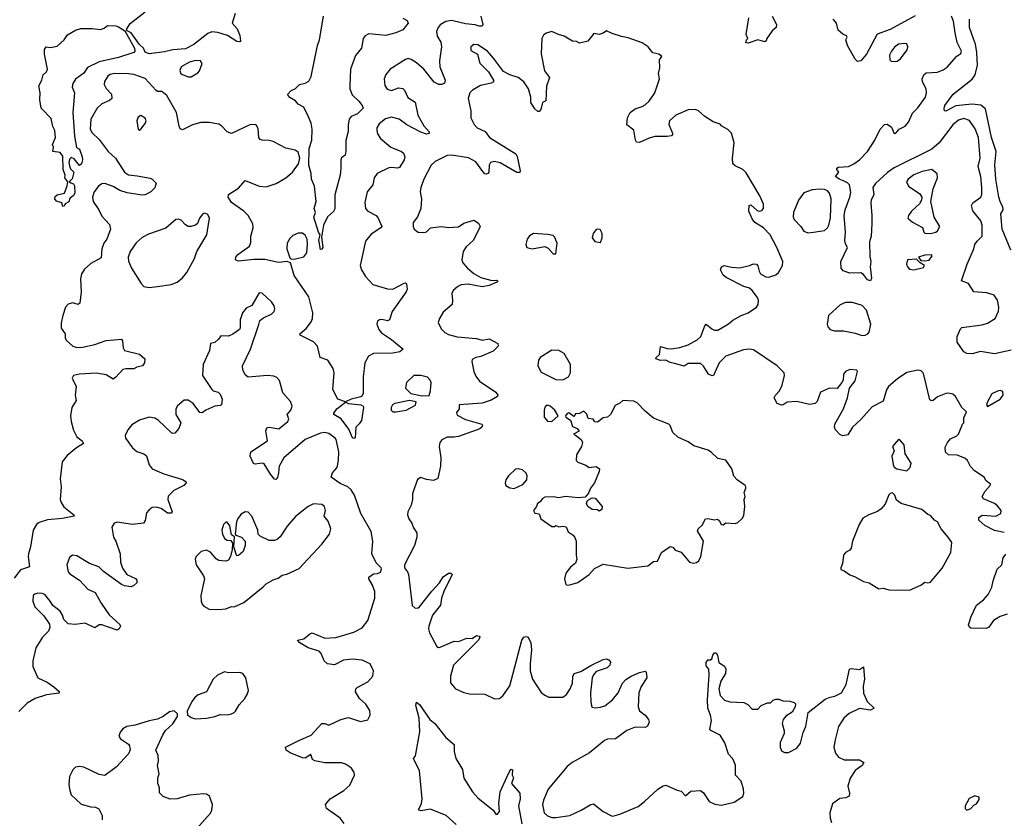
# Model space of a CAD drawing. Extents: x 1603745 to 1745082, y 385868 to 533966.
# Tile 517 of 646: x 1623135 to 1630205, y 480245 to 485980. Entities that reach past the tile are written whole.
import ezdxf

# ---------------------------------------------------------------- set-up
doc = ezdxf.new("R2010")
doc.units = 0

msp = doc.modelspace()

# ---------------------------------------------------------------- linework, layer by layer
at = {"layer": '0CON20XD'}
for points in [[(1624681.2, 486025), (1624661.1, 485955), (1624695.6, 485915), (1624716.3, 485866.3), (1624720.7, 485829.3), (1624715, 485821.2), (1624695, 485823.1), (1624626.7, 485866.7), (1624557.7, 485887.7), (1624515, 485892.1), (1624485, 485882.2), (1624385, 485803.1), (1624325, 485771.1), (1624235.4, 485764.6), (1624175, 485750), (1624065, 485736.2), (1624035, 485746.2), (1624024, 485775), (1623993.6, 485803.6), (1623936.2, 485886.2), (1623902.5, 485902.5), (1623903.8, 485915), (1623927.5, 485952.5), (1624035, 486037.5)], [(1629565, 486008.7), (1629385, 485910.4), (1629292.7, 485877.3), (1629215, 485734), (1629175, 485685.8), (1629150.9, 485680.9), (1629135, 485695.8), (1629079.2, 485795), (1629067.5, 485835), (1629076.7, 485855), (1629072.5, 485865), (1629045, 485876.2), (1629012, 485905), (1629000, 485955), (1628976.7, 485985)], [(1623445, 484640), (1623436.7, 484665), (1623398, 484678), (1623386.9, 484695), (1623390.4, 484709.6), (1623405, 484722.5), (1623457.5, 484735), (1623476.7, 484786.7), (1623480, 484815), (1623460, 484845), (1623461.2, 484865), (1623446.9, 484905), (1623445, 485000), (1623425, 485026.2), (1623373, 485033), (1623377.5, 485065), (1623370, 485085), (1623392.5, 485135), (1623387.5, 485185), (1623373, 485213), (1623361.2, 485271.2), (1623290, 485345), (1623278.8, 485405), (1623281.2, 485455), (1623272.5, 485505), (1623294.2, 485545), (1623302.9, 485585), (1623327.5, 485605), (1623334.4, 485625), (1623312.3, 485732.3), (1623313.8, 485766.2), (1623325, 485786.7), (1623355, 485780), (1623405, 485790.8), (1623453.8, 485835), (1623478.3, 485871.7), (1623534.3, 485905.7), (1623573.7, 485916.3), (1623655, 485918), (1623715, 485910.9), (1623740.2, 485919.8), (1623765, 485938.8), (1623824.2, 485935.8), (1623845, 485929.4), (1623889.3, 485899.3), (1623958.2, 485775), (1623961.1, 485755), (1623953.3, 485745), (1623845, 485709.5), (1623705, 485678.2), (1623621.9, 485638.1), (1623595, 485596.9), (1623536.4, 485553.6), (1623517.4, 485522.6), (1623510.8, 485495), (1623527.5, 485455), (1623517.1, 485315), (1623529.2, 485145), (1623543, 485063), (1623565, 485050), (1623584.3, 484995), (1623585.6, 484975), (1623579.2, 484945), (1623565, 484934), (1623525, 484981.2), (1623505, 484990), (1623495, 484981.2), (1623488.5, 484955), (1623491.3, 484931.3), (1623500.5, 484910.5), (1623523.3, 484885), (1623512.5, 484837.5), (1623490, 484815), (1623501.7, 484808.3), (1623520.7, 484800.7), (1623527.8, 484787.8), (1623529.6, 484735), (1623522.2, 484717.8), (1623494.5, 484695.5), (1623487.1, 484672.9), (1623462.2, 484657.8), (1623455, 484642), (1623445, 484640)], [(1625885, 485992), (1625916.2, 485975), (1625923.8, 485955), (1625885, 485907.5), (1625836.7, 485885), (1625765, 485867.7), (1625641.3, 485878.7), (1625614.4, 485865.6), (1625600.5, 485845), (1625588.5, 485775), (1625545, 485722.5), (1625510, 485625), (1625504.6, 485505), (1625505.4, 485485), (1625521.2, 485441.2), (1625570, 485395), (1625595, 485363.8), (1625600, 485345), (1625561.2, 485305), (1625513.8, 485286.2), (1625500.6, 485265), (1625492.5, 485225), (1625493.4, 485176.6), (1625476.5, 485113.5), (1625477.3, 485037.3), (1625472.3, 485007.7), (1625445, 484987.5), (1625440, 484975), (1625441.9, 484915), (1625435.6, 484865), (1625397.5, 484722.5), (1625398.5, 484621.5), (1625388.2, 484601.8), (1625344.2, 484565), (1625316, 484505), (1625301.2, 484418.8), (1625310.8, 484345), (1625305, 484332), (1625295, 484330.8), (1625283.2, 484396.8), (1625292, 484435), (1625280.4, 484455), (1625247.6, 484562.4), (1625260, 484595), (1625250, 484625), (1625262.9, 484675), (1625250.5, 484785), (1625229.1, 484835), (1625227.3, 484875), (1625211.5, 484935), (1625213.1, 485055), (1625232.2, 485115), (1625234.8, 485194.8), (1625228.2, 485238.2), (1625205, 485288), (1625175, 485353.3), (1625135, 485373.3), (1625115, 485398.8), (1625075, 485420.8), (1625062, 485435), (1625061.2, 485445), (1625081.4, 485468.6), (1625115, 485487.5), (1625145, 485514), (1625185, 485524.3), (1625210.3, 485539.7), (1625228.5, 485571.5), (1625274.3, 485795), (1625288.4, 485835), (1625315.7, 486005)], [(1626446.9, 486006.9), (1626460.8, 485945), (1626455.7, 485934.3), (1626435, 485933.3), (1626405, 485944.5), (1626335, 485951.4), (1626235, 485973.5), (1626195, 485967.3), (1626155, 485944.4), (1626138.5, 485925), (1626128.1, 485895), (1626133.1, 485863.1), (1626157.9, 485817.9), (1626162.5, 485785), (1626148.8, 485685), (1626152, 485642), (1626189.2, 485545), (1626186.2, 485525), (1626166.1, 485513.9), (1626145, 485515.4), (1626111, 485531), (1626036.2, 485625), (1625985, 485670), (1625945, 485695.6), (1625925, 485700.6), (1625905, 485694.3), (1625795.4, 485624.6), (1625763, 485587), (1625752.2, 485555), (1625757.4, 485507.4), (1625772.7, 485482.7), (1625805, 485473.1), (1625855, 485492.1), (1625886.2, 485486.2), (1625898.6, 485475), (1625921.4, 485421.4), (1625975, 485388), (1625992.9, 485295), (1626037.9, 485217.9), (1626074.3, 485175), (1626075.7, 485164.3), (1626055, 485158.5), (1626015, 485171.7), (1625914.9, 485224.9), (1625859.2, 485265), (1625805, 485279.6), (1625762.4, 485267.6), (1625715, 485233.3), (1625699.1, 485205), (1625698.2, 485185), (1625705, 485160), (1625725, 485127.5), (1625799.2, 485065), (1625877.5, 485035), (1625891.1, 485021.1), (1625900, 484995), (1625895.5, 484975), (1625862.1, 484917.9), (1625846.8, 484913.2), (1625805, 484920), (1625785, 484916.9), (1625701.4, 484875), (1625680.6, 484845), (1625671.4, 484795), (1625630, 484745), (1625612.7, 484667.3), (1625616.7, 484625), (1625635, 484604.3), (1625694.4, 484574.4), (1625710, 484555), (1625734.2, 484495), (1625728, 484485), (1625659, 484441), (1625619, 484391), (1625580, 484215), (1625588.6, 484185), (1625617.1, 484135), (1625669.8, 484079.8), (1625776.5, 484046.5)], [(1628537.1, 486005), (1628570, 485945), (1628566, 485925), (1628538.6, 485901.4), (1628500, 485845), (1628495, 485827.5), (1628485, 485821.2), (1628435, 485836), (1628365, 485812), (1628350, 485815), (1628353.3, 485835), (1628362.5, 485845), (1628351.2, 485875), (1628369.4, 485995)], [(1629366.4, 484883.6), (1629278.9, 484805), (1629261.1, 484775), (1629268.1, 484725), (1629247.8, 484685), (1629245.4, 484664.6), (1629254.6, 484575.4), (1629252.8, 484517.2), (1629247.8, 484425), (1629236.2, 484385), (1629240.3, 484280.3), (1629247.5, 484245), (1629242.5, 484205), (1629252.5, 484125), (1629245, 484104.3), (1629222.2, 484112.2), (1629195, 484150), (1629175, 484162.5), (1629095, 484159.2), (1629047.9, 484177.9), (1629033.8, 484195), (1629032, 484245), (1629080, 484345), (1629065, 484370), (1629060, 484395), (1629063.8, 484455), (1629055.9, 484575), (1629062.8, 484615), (1629096.4, 484705), (1629101.9, 484741.9), (1629092.9, 484795), (1629079.5, 484809.5), (1629055, 484820), (1629018, 484835), (1628992.5, 484855), (1629016.7, 484885), (1629002.5, 484905), (1629002.5, 484915), (1629015, 484922.5), (1629085, 484925.7), (1629125, 484944.4), (1629165, 484973.1), (1629222.9, 485035), (1629275.7, 485115), (1629313.3, 485195), (1629345, 485228), (1629365, 485230), (1629395, 485207.5), (1629415, 485162.9), (1629425.8, 485165), (1629448.8, 485195), (1629492.5, 485215), (1629516.9, 485245), (1629545, 485308.8), (1629585, 485348), (1629640, 485425), (1629646.5, 485455), (1629644.5, 485485), (1629618.6, 485535), (1629614.4, 485555), (1629628.1, 485585), (1629645, 485598.9), (1629725, 485604.5), (1629765, 485619.4), (1629795, 485638.9), (1629865, 485717.5), (1629893, 485737), (1629898.6, 485755), (1629867.3, 485817.3), (1629851.8, 485885), (1629840.6, 485970.6), (1629825, 486006)], [(1630252, 484325), (1630188.5, 484475), (1630179.6, 484585), (1630195.8, 484615), (1630195, 484637.5), (1630177.4, 484667.4), (1630166.2, 484705), (1630144, 484834), (1630137.4, 484937.4), (1630146.5, 485035), (1630114, 485135), (1630070.6, 485340.6), (1630036.8, 485366.7), (1629975, 485373.3), (1629857.9, 485362.1), (1629785, 485323.3), (1629776.7, 485326.7), (1629772.3, 485342.3), (1629777.5, 485365), (1629838.6, 485445), (1629975, 485554.4), (1629994.7, 485585), (1630011.6, 485655), (1630008.8, 485745), (1629999.3, 485805), (1629983.5, 485843.5), (1629955.7, 485925), (1629953.9, 485985)], [(1628374.3, 484215.7), (1628405, 484227.5), (1628425, 484223.8), (1628435, 484212.5), (1628443.6, 484173.6), (1628454.5, 484154.5), (1628493.1, 484133.1), (1628515, 484131.1), (1628565, 484149.2), (1628584, 484165), (1628612.5, 484215), (1628615.7, 484245), (1628572.5, 484345), (1628524.3, 484435), (1628475, 484485.7), (1628414.3, 484525), (1628395, 484551.2), (1628370, 484605), (1628372.5, 484645), (1628385, 484650), (1628430.7, 484610.7), (1628445, 484605.7), (1628465, 484609.2), (1628476.9, 484625), (1628476.9, 484655), (1628450, 484715), (1628350.3, 484880.3), (1628326.7, 484905), (1628271.4, 484931.4), (1628256.2, 484945), (1628254, 484985), (1628264, 485095), (1628245.9, 485165.9), (1628220.7, 485190.7), (1628176.7, 485215), (1628165, 485230), (1628115, 485246.7), (1628055.6, 485285.6), (1628008.8, 485325), (1627986.7, 485335), (1627935, 485333.3), (1627846, 485295), (1627800.8, 485255), (1627797, 485227), (1627823.3, 485165), (1627823.3, 485155), (1627815, 485146.7), (1627785, 485140.8), (1627695, 485142), (1627655, 485130.8), (1627585, 485098.8), (1627565, 485100), (1627556.7, 485115), (1627545, 485187.5), (1627493.8, 485225), (1627500, 485275), (1627518.8, 485315), (1627555, 485340), (1627605, 485356.7), (1627625, 485370), (1627654.3, 485395.7), (1627695.8, 485455), (1627728, 485555), (1627721.4, 485595), (1627732, 485635), (1627728.3, 485691.7), (1627746.7, 485715), (1627725, 485733.8), (1627682.1, 485742.1), (1627648, 485785), (1627605.4, 485815.4), (1627505, 485851.1), (1627455, 485860.8), (1627390.3, 485880.3), (1627349.3, 485900.7), (1627325, 485883.3), (1627295, 485873.3), (1627258.3, 485881.7), (1627215, 485826.7), (1627155, 485812.5), (1627134.1, 485824.1), (1627105, 485826), (1627045, 485862.5), (1627003.6, 485873.6), (1626955, 485895.8), (1626915, 485884), (1626895, 485870), (1626883.5, 485845), (1626878.2, 485735), (1626904.3, 485614.3), (1626938.8, 485565), (1626917.8, 485502.2), (1626912.5, 485397.5), (1626890, 485385), (1626876.2, 485335), (1626865, 485320), (1626855, 485320), (1626835, 485340), (1626806, 485385), (1626804, 485425), (1626787.5, 485485), (1626755.4, 485535), (1626715, 485566), (1626653.3, 485583.3), (1626609.4, 485609.4), (1626536.2, 485705), (1626495, 485753.5), (1626425, 485800.8), (1626395, 485802.5), (1626374.2, 485785), (1626375, 485760), (1626423, 485733), (1626437.9, 485667.9), (1626501.4, 485605), (1626537.5, 485545), (1626537.5, 485535), (1626520, 485525), (1626443, 485507), (1626385.7, 485475), (1626366.5, 485455), (1626354.5, 485415), (1626373.6, 485325), (1626374.5, 485274.5), (1626397.9, 485227.9), (1626418.8, 485205), (1626476.4, 485176.4), (1626508.8, 485135), (1626696.4, 485016.4), (1626707, 484997), (1626728.8, 484895), (1626725, 484883.3), (1626705, 484882), (1626585, 484951.8), (1626545, 484962.5), (1626515, 484955.7), (1626505.6, 484935), (1626504.1, 484885.9), (1626497.5, 484875), (1626485, 484870), (1626475, 484872.5), (1626459.8, 484889.8), (1626409.6, 484959.6), (1626358.3, 484988.3), (1626235, 485008), (1626205, 485006.2), (1626118.7, 484961.3), (1626090, 484935), (1626036.5, 484835), (1626015.6, 484775), (1626010.8, 484745), (1626019.2, 484695), (1626014.4, 484625), (1625990.6, 484565), (1625959.6, 484525), (1625959.1, 484495), (1625968.1, 484475), (1625995, 484454.4), (1626037.3, 484452.7), (1626055, 484456.2), (1626085, 484486), (1626163.8, 484496.2), (1626215, 484488.8), (1626285, 484492.5), (1626325, 484520), (1626395, 484540), (1626428.3, 484518.3), (1626442, 484495), (1626393, 484397), (1626341.1, 484348.9), (1626320, 484315), (1626309.2, 484255), (1626317.5, 484235), (1626351.4, 484195), (1626395, 484156.5), (1626445, 484128.9), (1626525, 484107.8), (1626555, 484110), (1626568.8, 484105), (1626560, 484095), (1626505, 484070.5), (1626455, 484060.8), (1626355, 484081.7), (1626305, 484075.8), (1626280.6, 484065), (1626247.8, 484035), (1626238.1, 484015), (1626243, 483963), (1626239.4, 483935), (1626175, 483879.2), (1626150, 483835), (1626140.8, 483805), (1626161.2, 483761.2), (1626187.1, 483735), (1626215, 483718.9), (1626275, 483702.2), (1626415, 483690), (1626455, 483680), (1626505, 483687.5), (1626568, 483655), (1626570, 483635), (1626535, 483599.2), (1626445, 483560.5), (1626410, 483555), (1626385, 483540), (1626381.2, 483525), (1626395.8, 483455), (1626410.3, 483420.3), (1626436.7, 483385), (1626553.8, 483305), (1626568.8, 483285), (1626566, 483275), (1626521.1, 483248.9), (1626455, 483227.5), (1626290, 483215), (1626291.2, 483185), (1626270.7, 483159.3), (1626275, 483140), (1626335, 483108.6), (1626452.5, 483075), (1626457.5, 483065), (1626453.3, 483055), (1626438.8, 483041.2), (1626285, 482987.7), (1626255, 482981.2), (1626205, 482981.9), (1626166.3, 482963.7), (1626151.4, 482945), (1626145.9, 482915.9), (1626157.8, 482835), (1626157.1, 482775), (1626137.5, 482685), (1626105, 482670), (1626055, 482678), (1626015, 482692.5), (1625991.7, 482678.3), (1625970.6, 482619.4), (1625956, 482575), (1625955.8, 482535), (1625946, 482495), (1625922, 482445), (1625918.8, 482425), (1625930, 482395), (1625951.2, 482365), (1625961.7, 482331.7), (1625986.7, 482295), (1625986.7, 482265), (1625970, 482205), (1625897.5, 482065), (1625897.5, 482045), (1625920, 482015), (1625926.2, 481995), (1625953.2, 481773.2), (1625975, 481754.2), (1625995, 481755.7), (1626005, 481762.9), (1626095, 481876.9), (1626149.2, 481935), (1626175, 481980), (1626215, 482006), (1626230, 482005), (1626240, 481995), (1626181.1, 481875), (1626164.4, 481825), (1626156.7, 481775), (1626097.9, 481705), (1626072.7, 481625), (1626070.6, 481605), (1626077.9, 481577.9), (1626129.1, 481479.1), (1626142.5, 481472.5), (1626155, 481474.4), (1626255, 481517.1), (1626285, 481516), (1626345, 481539.4), (1626385, 481536.7), (1626415, 481558.8), (1626435, 481553.3), (1626440, 481545), (1626430, 481525), (1626250, 481345), (1626228.1, 481265), (1626227.3, 481217.3), (1626263.8, 481175), (1626325, 481147.5), (1626365, 481139.2), (1626475, 481136), (1626545, 481103.3), (1626580, 481105), (1626605, 481123.8), (1626654.5, 481195.5), (1626741.4, 481525), (1626755, 481546.7), (1626771.7, 481551.7), (1626786.7, 481545), (1626806.1, 481506.1), (1626810, 481455), (1626801.5, 481355), (1626800, 481305), (1626817.8, 481245), (1626878.8, 481148.8), (1626905, 481128.8), (1626935, 481116), (1627034.1, 481114.1), (1627062, 481135), (1627088.6, 481175), (1627104.2, 481215), (1627107.5, 481262.5), (1627115.9, 481284.1), (1627165, 481298.6), (1627235, 481342.9), (1627325, 481386), (1627345, 481390), (1627365, 481382.5), (1627376.4, 481366.4), (1627372.5, 481345), (1627353.6, 481326.4), (1627275, 481298.6), (1627254, 481276), (1627245, 481253.3), (1627233.2, 481145), (1627235, 481080), (1627243.9, 481043.9), (1627268.3, 481038.3), (1627305, 481042.5), (1627336.3, 481053.7), (1627392, 481095), (1627431.2, 481145), (1627464.3, 481215.7), (1627487.7, 481242.3), (1627525, 481266.2), (1627585, 481291.2), (1627625, 481302.5), (1627632.5, 481295), (1627638.8, 481255), (1627598, 481192), (1627580, 481145), (1627576, 481045), (1627586.1, 481016.1), (1627626.7, 480985), (1627651.2, 480955), (1627653.8, 480935), (1627643.9, 480906.1), (1627625, 480896.2), (1627555, 480899.4), (1627493.8, 480876.2), (1627413.3, 480815), (1627355, 480813.1), (1627334, 480805), (1627225.3, 480714.7), (1627101.9, 480645), (1627065, 480617.8), (1626928.9, 480455), (1626895.5, 480375), (1626890, 480345), (1626901.9, 480285), (1626925, 480262.5), (1626955, 480251.4), (1626985, 480251.4), (1627085, 480264.4), (1627167.2, 480302.8), (1627235, 480344.3), (1627255, 480349.4), (1627323.8, 480295), (1627385, 480263.8), (1627395, 480261.2), (1627445, 480274), (1627575, 480330), (1627621.2, 480365), (1627716.7, 480455), (1627755, 480478.8), (1627775, 480483.3), (1627855, 480446), (1627885, 480440.8), (1627915, 480407.5), (1627955, 480440.8), (1628023.9, 480443.9), (1628045, 480427.5), (1628086.7, 480365), (1628125.8, 480345.8), (1628175, 480339.2), (1628265, 480361.8), (1628327.2, 480402.8), (1628333.6, 480425), (1628332.7, 480455), (1628315, 480512.9), (1628275.6, 480555), (1628275, 480626), (1628255, 480671.4), (1628223.3, 480705), (1628197.3, 480787.3), (1628165, 480842.2), (1628097.5, 480875), (1628091.2, 480885), (1628103.2, 480946.8), (1628096, 480986), (1628077.1, 481035), (1628073.8, 481095), (1628085.8, 481275), (1628082.5, 481315), (1628065, 481340), (1628064.1, 481364.1), (1628075, 481382.5), (1628095, 481382.5), (1628105, 481390), (1628113, 481417), (1628125, 481432.5), (1628135, 481432.5), (1628145.9, 481415.9), (1628153.9, 481363.9), (1628195, 481337.5), (1628206.4, 481316.4), (1628203.3, 481285), (1628169.8, 481230.2), (1628156.2, 481175), (1628165, 481126), (1628195, 481092.5), (1628235, 481081.9), (1628335, 481076.7), (1628363, 481063), (1628395, 481030), (1628435, 481030), (1628460, 481055), (1628505, 481073.3), (1628525, 481073.8), (1628545, 481093.3), (1628565, 481100), (1628585, 481100), (1628615, 481087.5), (1628665, 481086.7), (1628696.2, 481076.2), (1628706.2, 481066.2), (1628703.3, 481045), (1628681.7, 481008.3), (1628635, 480979.2), (1628617.5, 480955), (1628610.8, 480925), (1628623.9, 480873.9), (1628624, 480855), (1628595, 480790), (1628595.7, 480755), (1628605, 480730), (1628627.7, 480717.7), (1628655, 480717.5), (1628715, 480748), (1628740.6, 480785), (1628759.7, 480860.3), (1628778.6, 480905), (1628797.5, 481005), (1628918.8, 481101.2), (1628955, 481116), (1628988.8, 481121.2), (1629035, 481146), (1629070.6, 481205), (1629093.6, 481316.4), (1629105, 481320), (1629165, 481313.3), (1629195, 481332.5), (1629202, 481245), (1629190.8, 481195), (1629194.4, 481144.4), (1629220.8, 481085), (1629270, 481035), (1629245, 481021.2), (1629165, 481034.2), (1629091.2, 480998.8), (1629051.8, 480965), (1629013.3, 480905), (1628991.5, 480808.5)], [(1629395, 485680.6), (1629435, 485681.9), (1629460.2, 485699.8), (1629507.5, 485765), (1629512.5, 485785), (1629505, 485806.2), (1629485, 485810.6), (1629445, 485805.4), (1629416.1, 485783.9), (1629394.5, 485755), (1629380.9, 485725), (1629382.4, 485692.4), (1629395, 485680.6)], [(1624345, 485570), (1624365, 485571.2), (1624415, 485600), (1624426.6, 485613.4), (1624444, 485665), (1624433.3, 485685), (1624396.8, 485686.8), (1624355, 485674.4), (1624295, 485642.5), (1624284.4, 485615), (1624292.4, 485592.4), (1624345, 485570)], [(1625776.5, 484046.5), (1625815, 484045.6), (1625895, 484088), (1625905, 484090), (1625913.3, 484083.3), (1625916, 484045), (1625910, 484025), (1625809.5, 483885), (1625791.2, 483825), (1625775, 483817.5), (1625735, 483828.1), (1625717.5, 483825), (1625704, 483815), (1625699.2, 483795), (1625714.4, 483755), (1625732.1, 483732.1), (1625805, 483684.2), (1625887.5, 483615), (1625863.9, 483596.1), (1625815, 483584.5), (1625675, 483582.5), (1625639.2, 483565), (1625612.7, 483515), (1625600.4, 483415), (1625600, 483295), (1625595, 483278.8), (1625585, 483271.5), (1625514.1, 483254.1), (1625474.3, 483235.7), (1625418.6, 483255), (1625384.2, 483325), (1625393.5, 483443.5), (1625385, 483475.7), (1625346.9, 483535), (1625291.2, 483555), (1625273.3, 483635), (1625245, 483666), (1625148.8, 483715), (1625146.7, 483725), (1625195, 483764), (1625228.3, 483811.7), (1625237.5, 483835), (1625240.8, 483875), (1625210.2, 483990.2), (1625104.5, 484144.5), (1625080, 484235), (1625055, 484243.3), (1624993.9, 484236.1), (1624895, 484258.5), (1624815, 484257.8), (1624706, 484246), (1624683.8, 484255), (1624686.2, 484275), (1624702, 484295), (1624785, 484354), (1624795, 484380), (1624795.6, 484425), (1624810.5, 484485), (1624809.5, 484515), (1624774.5, 484575), (1624745, 484606.5), (1624655, 484667.5), (1624632.7, 484705), (1624635, 484726.2), (1624705, 484770), (1624755, 484826.2), (1624854.3, 484784.3), (1624905, 484780.6), (1624976.7, 484805), (1625045.5, 484844.5), (1625094.2, 484885), (1625136.2, 484945), (1625147.1, 484985), (1625135, 485028), (1625113.4, 485043.4), (1625045, 485058.5), (1624955, 485105.4), (1624925, 485112.9), (1624875, 485114.4), (1624860.9, 485120.9), (1624851.4, 485135), (1624847.1, 485197.1), (1624835, 485222.5), (1624825, 485228.8), (1624787.5, 485225), (1624655, 485162), (1624625, 485176.2), (1624585, 485217.5), (1624565, 485230), (1624495, 485242.5), (1624435, 485241.2), (1624375, 485226.2), (1624328.3, 485201.7), (1624305, 485188.8), (1624287.7, 485197.7), (1624279.2, 485215), (1624260.6, 485315), (1624190.8, 485435), (1624155, 485465.5), (1624125, 485465.7), (1624115, 485472.2), (1624035, 485558.2), (1623955, 485587.1), (1623915, 485591.8), (1623816.1, 485593.9), (1623783.5, 485586.5), (1623767.1, 485575), (1623743.9, 485536.1), (1623742.2, 485515), (1623755, 485485.8), (1623794.3, 485445), (1623795.6, 485415), (1623780.6, 485399.4), (1623724.7, 485375.3), (1623690.5, 485345), (1623646, 485265), (1623640.3, 485195), (1623655, 485168.9), (1623705, 485119.2), (1623770, 485035), (1623823.1, 484985), (1623886.9, 484885), (1623916.7, 484866.7), (1623978.8, 484858.8), (1624071.7, 484841.7), (1624085.8, 484835.8), (1624115.9, 484805.9), (1624105.9, 484774.1), (1624075.6, 484744.4), (1624035, 484722.5), (1624015, 484720), (1623906.7, 484736.7), (1623854.6, 484754.6), (1623805, 484783.5), (1623745, 484803.3), (1623725, 484800.6), (1623700.8, 484785), (1623669.4, 484745), (1623656.9, 484705), (1623662.5, 484675), (1623704, 484615), (1623725, 484570), (1623779.7, 484509.7), (1623786, 484475), (1623760, 484405), (1623740, 484375), (1623724.3, 484335.7), (1623718.7, 484271.3), (1623645, 484229.2), (1623601.2, 484188.8), (1623578.6, 484155), (1623571.3, 484118.7), (1623575.4, 484025.4), (1623566.2, 483943.8), (1623555, 483934.4), (1623515, 483946.2), (1623482.3, 483937.7), (1623463.2, 483915), (1623445.4, 483855), (1623432.4, 483802.4), (1623432.1, 483765), (1623460.8, 483725), (1623461.5, 483695), (1623468.3, 483678.3), (1623516.4, 483636.4), (1623545, 483626.8), (1623585, 483628.4), (1623673.4, 483646.6), (1623755, 483675.6), (1623865, 483686.2), (1623874.1, 483674.1), (1623878.1, 483625), (1623888, 483605), (1623995, 483579.2), (1624033.8, 483545), (1624031.2, 483515), (1624017.5, 483495), (1623975.9, 483484.1), (1623955, 483472), (1623896, 483474), (1623875, 483468), (1623825, 483412.5), (1623805, 483398.8), (1623755, 483430), (1623685, 483442.9), (1623564.1, 483435.9), (1623520, 483425), (1623512.5, 483405), (1623540, 483345), (1623534.2, 483285), (1623540.8, 483245), (1623510, 483195), (1623500, 483135), (1623504.2, 483095), (1623521.7, 483031.7), (1623546.2, 482985), (1623583.8, 482955), (1623593, 482937), (1623543.6, 482906.4), (1623475, 482850), (1623440, 482805), (1623426.1, 482683.9), (1623432, 482625), (1623425.8, 482535), (1623432, 482512), (1623452.1, 482482.1), (1623522.5, 482425), (1623526.7, 482415), (1623442.4, 482397.6), (1623335, 482389.2), (1623275, 482369.6), (1623255, 482355.5), (1623232.2, 482315), (1623213.3, 482195), (1623196.9, 482145), (1623194.5, 482124.5), (1623205, 482050), (1623139.7, 482030.3), (1623095, 481968.8)], [(1623995, 485187.5), (1624005, 485193.3), (1624035, 485233.8), (1624042, 485255), (1624035, 485273.3), (1624005, 485293.3), (1623985, 485280), (1623975.8, 485255), (1623985, 485192.5), (1623995, 485187.5)], [(1630255, 483607.8), (1630135, 483581.4), (1630035, 483597.5), (1629975, 483581.2), (1629935, 483582.9), (1629915.5, 483595.5), (1629867.5, 483665), (1629866, 483705), (1629889.3, 483760.7), (1629899.3, 483770.7), (1630045, 483788), (1630085, 483802), (1630138.8, 483835), (1630163.4, 483886.6), (1630165.5, 483915), (1630156.4, 483965), (1630131.1, 484001.1), (1630078.9, 484018.9), (1629985, 484026.4), (1629946.8, 484085), (1629898.1, 484105), (1629937.8, 484225), (1629987.1, 484335), (1629994.5, 484365.5), (1630009.8, 484390.2), (1630045.6, 484425), (1630046.5, 484505), (1630037.1, 484535), (1629977.9, 484607.9), (1629968.5, 484645), (1629979.2, 484665), (1630035.6, 484705), (1630042.7, 484725), (1630044.7, 484775), (1630035.3, 484855), (1630017.1, 484925), (1630031.8, 484985), (1630019.7, 485135), (1629995, 485195.7), (1629955, 485256.9), (1629915, 485270.4), (1629875, 485260), (1629834.7, 485225), (1629737.5, 485095), (1629685, 485051.1), (1629413.6, 484916.4), (1629366.4, 484883.6)], [(1629675, 484444.5), (1629713.3, 484455), (1629726.2, 484465), (1629742.5, 484495), (1629701.2, 484561.2), (1629676.2, 484675), (1629694, 484765), (1629725.8, 484845.8), (1629722.3, 484872.3), (1629684.2, 484904.2), (1629615, 484889.4), (1629555, 484865.6), (1629514, 484835), (1629503.8, 484815), (1629516.7, 484785), (1629598.8, 484728.8), (1629613.3, 484705), (1629610, 484685), (1629595, 484657.5), (1629538.8, 484605), (1629517.5, 484575), (1629512.5, 484555), (1629545, 484526.7), (1629618, 484488), (1629626.2, 484455), (1629635, 484446.2), (1629675, 484444.5)], [(1628795, 484450), (1628835, 484454), (1628915, 484467.5), (1628934.2, 484485), (1628944.5, 484505.5), (1628956.9, 484556.9), (1628962.2, 484695), (1628948.9, 484735), (1628935, 484751.1), (1628915, 484760.9), (1628885, 484764.5), (1628825, 484758.2), (1628765, 484736.9), (1628727.8, 484685), (1628690.9, 484595), (1628688.1, 484565), (1628695.6, 484545), (1628744.3, 484495), (1628765, 484462.5), (1628795, 484450)], [(1624065, 484056.9), (1624125, 484064.4), (1624221.7, 484078.3), (1624265, 484095.8), (1624303.6, 484126.4), (1624334.6, 484165.4), (1624389.1, 484265), (1624406.5, 484315), (1624479.4, 484435), (1624498.1, 484555), (1624485, 484582.5), (1624465, 484590), (1624450, 484585), (1624425, 484556), (1624412.4, 484517.6), (1624396.7, 484505), (1624365, 484494.4), (1624345, 484495.6), (1624326.3, 484506.3), (1624295, 484540.6), (1624275, 484546.9), (1624255, 484544.4), (1624185, 484483.3), (1624059.1, 484440.9), (1624013.8, 484416.2), (1623971.7, 484378.3), (1623927.3, 484315), (1623914.7, 484275), (1623916, 484246), (1623936.9, 484195), (1624006.2, 484085), (1624026.7, 484065), (1624065, 484056.9)], [(1627305, 484380), (1627316.4, 484413.6), (1627317.5, 484445), (1627303, 484473), (1627285, 484476.7), (1627275, 484472.5), (1627253.3, 484445), (1627246.7, 484415), (1627265, 484387.5), (1627305, 484380)], [(1625085, 484260), (1625115, 484263.8), (1625175, 484277.5), (1625195.6, 484305), (1625201.5, 484365), (1625198, 484405), (1625185, 484431.9), (1625165, 484446.4), (1625135, 484446.2), (1625095, 484430.5), (1625075, 484410), (1625055.6, 484375), (1625052.5, 484335), (1625075, 484270), (1625085, 484260)], [(1626985, 484300), (1626993.3, 484375), (1626975, 484420), (1626965, 484430), (1626925, 484438.8), (1626825, 484444.2), (1626795, 484428), (1626778, 484405), (1626768.8, 484365), (1626777.5, 484345), (1626814.2, 484334.2), (1626905, 484351.2), (1626929.5, 484339.5), (1626965, 484300), (1626985, 484300)], [(1629555, 484183.8), (1629625, 484201.2), (1629632.5, 484215), (1629600, 484235), (1629575, 484260), (1629510, 484255), (1629502.5, 484225), (1629510, 484205), (1629525, 484190), (1629555, 484183.8)], [(1629635, 484247.5), (1629665, 484253.3), (1629687.5, 484285), (1629681.7, 484291.7), (1629635, 484290), (1629590, 484275), (1629605, 484250), (1629635, 484247.5)], [(1630205, 482297.1), (1630135, 482312.9), (1630065, 482348.9), (1630022, 482385), (1630022, 482405), (1630045, 482422), (1630145, 482416), (1630180, 482435), (1630181.4, 482455), (1630155, 482488.8), (1630135, 482506.2), (1630055, 482540), (1630046, 482555), (1630066.4, 482593.6), (1630104.2, 482635), (1630105.5, 482645.5), (1630075, 482668.8), (1630060, 482695), (1629990.3, 482740.3), (1629961.5, 482771.5), (1629939.5, 482815), (1629921.9, 482831.9), (1629865.8, 482854.2), (1629805, 482856), (1629782.9, 482875), (1629780.3, 482909.7), (1629797.5, 482945), (1629819.7, 482970.3), (1629865, 482990.8), (1629875.8, 483005), (1629904, 483075), (1629913.9, 483086.1), (1629915, 483120), (1629932.5, 483165), (1629900, 483195), (1629853.8, 483275), (1629835, 483292), (1629805, 483299.2), (1629785.9, 483295.9), (1629725, 483271.9), (1629695, 483246), (1629685, 483243.8), (1629671.3, 483251.3), (1629629.7, 483419.7), (1629621.2, 483445), (1629607.9, 483457.9), (1629585, 483464.2), (1629505, 483445.7), (1629438.6, 483401.4), (1629374.2, 483345), (1629358.9, 483321.1), (1629335, 483242), (1629255, 483199.2), (1629175, 483108.1), (1629115, 483054.2), (1629080.8, 482999.2), (1629045, 482992), (1629025, 483002), (1628992.9, 483035), (1628985.5, 483055), (1628988.5, 483075), (1629050.5, 483185), (1629080, 483265), (1629092.5, 483335), (1629135, 483386.7), (1629151.2, 483455), (1629145, 483463.3), (1629095, 483467.5), (1629065, 483453.3), (1629051.2, 483435), (1629048.3, 483391.7), (1629037.5, 483375), (1629005, 483332.5), (1628950, 483335), (1628884.3, 483305.7), (1628861.7, 483238.3), (1628845.9, 483224.1), (1628805, 483218), (1628715, 483239.4), (1628645, 483232.9), (1628616.7, 483213.3), (1628605, 483211.9), (1628574.5, 483225), (1628553.3, 483265), (1628562.5, 483285), (1628590, 483315), (1628610.6, 483355), (1628627.5, 483425), (1628623.8, 483445), (1628574.3, 483494.3), (1628405, 483609.1), (1628375, 483613.6), (1628331.8, 483608.3), (1628206.4, 483563.6), (1628157.1, 483515), (1628115.6, 483424.4), (1628107.7, 483422.3), (1628081.2, 483435), (1628045, 483493.3), (1628022.3, 483512.3), (1627935, 483511.2), (1627905, 483493.3), (1627837.9, 483512.1), (1627805, 483518.1), (1627775, 483536), (1627735, 483532.9), (1627703.3, 483545), (1627706.2, 483555), (1627728, 483575), (1627735, 483633.3), (1627785, 483618.1), (1627815, 483616.5), (1627875, 483625.5), (1627935.2, 483644.8), (1627999.5, 483680.5), (1628025, 483704.2), (1628055, 483782.5), (1628065, 483793.3), (1628105, 483760), (1628125, 483751.1), (1628148.8, 483751.2), (1628225, 483796.7), (1628255, 483821.9), (1628315, 483855.7), (1628365, 483875.6), (1628425, 483915.8), (1628437.5, 483935), (1628440.9, 483965), (1628433.5, 483985), (1628394.6, 484035), (1628375, 484051.2), (1628334, 484064), (1628207.9, 484127.9), (1628187.1, 484145), (1628166.7, 484185), (1628173.3, 484205), (1628193.9, 484216.1), (1628245, 484202.9), (1628305, 484199.2), (1628374.3, 484215.7)], [(1625363.3, 480385), (1625462.5, 480445), (1625505, 480482.5), (1625538.8, 480555), (1625536.2, 480575), (1625517.5, 480605), (1625475, 480633.1), (1625445, 480643.3), (1625325, 480644.4), (1625255, 480657.5), (1625238.2, 480668.2), (1625225, 480702.5), (1625185, 480676.9), (1625165, 480679.4), (1625077.5, 480715), (1625048, 480735), (1625043.8, 480755), (1625140, 480805), (1625228, 480842), (1625305, 480926.2), (1625325, 480926.2), (1625355, 480914.3), (1625440, 480955), (1625495, 480968), (1625581.2, 480941.2), (1625635, 480951.2), (1625652.5, 480985), (1625649.1, 481019.1), (1625620, 481065), (1625574.3, 481105), (1625546.2, 481153.8), (1625548.8, 481175), (1625558.8, 481185), (1625635.4, 481224.6), (1625670.8, 481265), (1625674.2, 481305), (1625650.8, 481355), (1625595, 481381.3), (1625525, 481387.5), (1625459.3, 481380.7), (1625395, 481347.1), (1625345.5, 481355.5), (1625320.6, 481375), (1625299, 481429), (1625285.3, 481445.3), (1625205, 481470.4), (1625146.2, 481505), (1625130, 481525), (1625175, 481533.8), (1625215, 481568), (1625235, 481576.2), (1625325, 481538.1), (1625405, 481543.1), (1625535, 481581.4), (1625595, 481614), (1625635.7, 481665), (1625685.7, 481825), (1625684.4, 481875), (1625669.2, 481919.2), (1625642, 481965), (1625642, 481978), (1625675, 482000), (1625705, 482003.3), (1625725, 482012.5), (1625732.5, 482035), (1625730, 482045), (1625695, 482080), (1625663.9, 482143.9), (1625670, 482235), (1625659.2, 482305), (1625585, 482433.3), (1625538.1, 482565), (1625514.3, 482605), (1625490.8, 482625), (1625435, 482649.2), (1625372.5, 482695), (1625380, 482725), (1625413.5, 482765), (1625424.6, 482815.4), (1625426.4, 482876.4), (1625406.2, 482965), (1625398.9, 482975), (1625355, 483008.6), (1625325, 483015.4), (1625295, 483010.8), (1625185, 482966.1), (1625031.1, 482835), (1624997.5, 482775), (1624992.7, 482727.3), (1624985, 482692.5), (1624975, 482677.5), (1624965, 482680), (1624935, 482716), (1624890.8, 482790.8), (1624875.8, 482795.8), (1624825, 482788.8), (1624812.5, 482792.5), (1624788.8, 482845), (1624795, 482876.7), (1624914.3, 482955), (1624903.2, 483026.8), (1624910, 483050), (1624925, 483054.2), (1624995, 483041.9), (1625059.4, 483095), (1625067.8, 483115), (1625056.2, 483145), (1625080.8, 483175), (1625091.4, 483205), (1625079.1, 483239.1), (1625025, 483301.2), (1624999.5, 483389.5), (1624980.7, 483410.7), (1624960, 483420), (1624915, 483425.6), (1624775, 483414.2), (1624755, 483428.8), (1624737.1, 483465), (1624734.4, 483495), (1624793.1, 483615), (1624850.8, 483790.8), (1624858.8, 483821.2), (1624885, 483840), (1624945, 483868), (1624962, 483885), (1624968, 483905), (1624962.9, 483925), (1624942.9, 483955), (1624875, 484016.2), (1624855, 484020), (1624801.1, 483928.9), (1624762.1, 483907.9), (1624735.8, 483874.2), (1624717.1, 483825), (1624718.8, 483765), (1624713.3, 483755), (1624665, 483721.2), (1624635, 483708.8), (1624579.3, 483710.7), (1624563.3, 483685), (1624535, 483662), (1624504.4, 483655.6), (1624498.5, 483605), (1624451.9, 483505), (1624447.5, 483425), (1624515, 483323.8), (1624525, 483314.2), (1624560, 483305), (1624575, 483291.2), (1624589.1, 483255), (1624583.3, 483215), (1624575, 483208.8), (1624535, 483204.2), (1624471.2, 483175), (1624445, 483156), (1624429.2, 483159.2), (1624381.4, 483225), (1624345, 483248.6), (1624315, 483248.8), (1624267, 483207), (1624256.7, 483185), (1624255.6, 483145), (1624292, 483085), (1624278, 483045), (1624248.3, 483011.7), (1624235, 483008.8), (1624225, 483013.8), (1624129.2, 483105), (1624105, 483118.5), (1624065.5, 483125.5), (1623995, 483104.3), (1623939.4, 483070.6), (1623912.2, 483035), (1623892.2, 482995), (1623895.6, 482975.6), (1623944.6, 482904.6), (1623975, 482879.4), (1624025, 482862.5), (1624045, 482848.8), (1624065, 482782.5), (1624085, 482754), (1624169.5, 482719.5), (1624305, 482679.2), (1624326.7, 482665), (1624330, 482655), (1624313.3, 482635), (1624240.9, 482599.1), (1624200.9, 482559.1), (1624198.9, 482535), (1624230, 482445), (1624223.6, 482436.4), (1624195, 482437.5), (1624149.5, 482469.5), (1624115, 482480.5), (1624085, 482477.5), (1624061.7, 482458.3), (1624045, 482440), (1624036.8, 482383.2), (1624024.3, 482365.7), (1623944.2, 482354.2), (1623835, 482370.8), (1623814, 482365), (1623795.8, 482335), (1623808, 482265), (1623825.5, 482235.5), (1623855.5, 482145), (1623859.2, 482085), (1623872.4, 482042.4), (1623904.2, 481995), (1623967, 481967), (1623976.7, 481955), (1623976.7, 481935), (1623955, 481916.2), (1623935, 481908), (1623887.5, 481915), (1623865, 481924.4), (1623736.9, 482016.9), (1623702.1, 482052.1), (1623635, 482074), (1623545, 482129.2), (1623514.2, 482135.8), (1623491.7, 482118.3), (1623474.3, 482065), (1623483.8, 482015), (1623495, 482001.2), (1623564.2, 481954.2), (1623625, 481890), (1623676.7, 481866.7), (1623718.8, 481791.2), (1623776.6, 481706.6), (1623855, 481637.5), (1623857.5, 481625), (1623850, 481605), (1623835, 481596), (1623725, 481635.5), (1623705, 481634.3), (1623675, 481612), (1623605, 481646), (1623534.1, 481635.9), (1623482.1, 481642.1), (1623451.7, 481671.7), (1623442.5, 481705), (1623425, 481732), (1623372.2, 481772.2), (1623354.3, 481805), (1623315, 481852.9), (1623295, 481860.5), (1623265, 481861.4), (1623242.5, 481855), (1623231.2, 481845), (1623228.8, 481805), (1623244.3, 481764.3), (1623308.8, 481698.8), (1623348.3, 481638.3), (1623352, 481615), (1623340.9, 481589.1), (1623299.2, 481545), (1623250.6, 481469.4), (1623228.9, 481375), (1623229.4, 481335), (1623266, 481255), (1623332.4, 481222.4), (1623380.3, 481190.3), (1623418.8, 481155), (1623417.1, 481142.9), (1623328.3, 481131.7), (1623245, 481105.5), (1623188.8, 481071.2), (1623128.1, 481011.9)], [(1629185, 483713.3), (1629205, 483713.8), (1629225, 483723.3), (1629234.2, 483735.8), (1629247.1, 483795), (1629215, 483894.3), (1629185, 483926.8), (1629115, 483948.9), (1629065, 483950.4), (1629027.2, 483932.8), (1628943.5, 483855), (1628932.2, 483795), (1628938.1, 483775), (1628955, 483754.4), (1628985, 483746.9), (1629050, 483745), (1629135, 483730), (1629185, 483713.3)], [(1627035, 483394.2), (1627076.7, 483415), (1627090, 483445), (1627088.8, 483505), (1627043.6, 483583.6), (1627005, 483603.5), (1626955, 483606.4), (1626872, 483555), (1626859.4, 483535), (1626855.6, 483495), (1626878.2, 483448.2), (1626985, 483395.8), (1627035, 483394.2)], [(1626025, 483278.6), (1626075, 483282.5), (1626085.8, 483314.2), (1626088.6, 483375), (1626082.1, 483392.1), (1626062.7, 483412.7), (1626015, 483424.2), (1625965, 483424), (1625911.2, 483375), (1625904, 483335), (1625943.8, 483295), (1626025, 483278.6)], [(1630085, 483202.5), (1630175, 483256.2), (1630196.7, 483285), (1630195, 483310), (1630175, 483316.7), (1630155, 483313.3), (1630115, 483292.5), (1630083.3, 483235), (1630077.5, 483215), (1630085, 483202.5)], [(1625535, 482972.5), (1625525, 482977.5), (1625498.6, 483038.6), (1625444.2, 483114.2), (1625390, 483145), (1625390, 483155), (1625412, 483185), (1625475, 483233.3), (1625495, 483223.5), (1625585, 483214.4), (1625601.4, 483205), (1625604.4, 483195), (1625588.8, 483101.2), (1625573, 483077), (1625547.5, 483055), (1625542.5, 482977.5), (1625535, 482972.5)], [(1625835, 483164.3), (1625910, 483175), (1625976.9, 483213.1), (1625982.5, 483235), (1625935, 483245.5), (1625828.8, 483225), (1625812.9, 483215), (1625802.5, 483195), (1625801.2, 483175), (1625814.3, 483164.3), (1625835, 483164.3)], [(1627069.3, 481919.3), (1627085, 481922), (1627142.3, 481937.7), (1627223.3, 481995), (1627261.2, 482038.8), (1627325, 482071.2), (1627502.2, 482042.2), (1627645, 482058), (1627685, 482088.8), (1627715, 482092.5), (1627743.3, 482155), (1627805, 482196.7), (1627825, 482192.5), (1627841.7, 482171.7), (1627885.6, 482155.6), (1627945, 482083.8), (1627973.8, 482076.2), (1627995, 482081.2), (1628011.2, 482095), (1628026.2, 482125), (1628043.8, 482235), (1628000.7, 482309.3), (1628007.5, 482325), (1628035, 482350), (1628060, 482395), (1628075, 482397.5), (1628125, 482387.5), (1628145, 482392.5), (1628160.7, 482380.7), (1628172.5, 482355), (1628185, 482352.5), (1628205, 482367.5), (1628275, 482362.5), (1628291.7, 482368.3), (1628323, 482397), (1628335, 482420), (1628342.5, 482485), (1628336.7, 482535), (1628343.3, 482555), (1628336.7, 482585), (1628350, 482615), (1628348.8, 482625), (1628343.3, 482635), (1628285.8, 482675.8), (1628262.3, 482702.3), (1628248.8, 482755), (1628206.1, 482816.1), (1628148.3, 482828.3), (1628103, 482873), (1628077.9, 482887.9), (1627975, 482920.6), (1627935, 482948.6), (1627861.3, 482981.3), (1627824.6, 483014.6), (1627805.8, 483065), (1627796.2, 483075), (1627685, 483118.6), (1627625, 483168), (1627569.1, 483229.1), (1627545, 483242), (1627465, 483246.7), (1627445, 483226.2), (1627410.5, 483209.5), (1627377.5, 483145), (1627355, 483126.7), (1627325, 483120), (1627285, 483090), (1627265, 483092.5), (1627251.7, 483111.7), (1627217, 483117), (1627207, 483147), (1627185, 483168.8), (1627155, 483153.3), (1627125, 483150), (1627115, 483130), (1627077, 483157), (1627065, 483152.5), (1627053.6, 483136.4), (1627057.5, 483125), (1627090, 483105), (1627105, 483060), (1627137.5, 483045), (1627152.5, 483025), (1627112.5, 483005), (1627127, 482997), (1627166.6, 482966.6), (1627176, 482945), (1627169.2, 482915), (1627132.5, 482855), (1627130, 482815), (1627143, 482803), (1627201.2, 482781.2), (1627225, 482763.3), (1627275, 482771.2), (1627297.5, 482755), (1627296.7, 482735), (1627262, 482655), (1627233.8, 482616.2), (1627219.2, 482580.8), (1627195, 482552), (1627145, 482546.2), (1627055, 482556.7), (1627005, 482545.8), (1626964.4, 482554.4), (1626905, 482551.4), (1626887.8, 482542.2), (1626871.2, 482518.8), (1626852.5, 482505), (1626846.7, 482485), (1626823.1, 482455), (1626835, 482436.2), (1626865, 482432.5), (1626877.5, 482395), (1626955, 482340), (1626975, 482340), (1626985, 482347.5), (1627005, 482337.5), (1627035, 482343.8), (1627058.3, 482338.3), (1627073.6, 482303.6), (1627109.3, 482279.3), (1627120.7, 482260.7), (1627130, 482235), (1627130, 482135), (1627136.2, 482105), (1627125, 482077.5), (1627090.5, 482049.5), (1627056.7, 482005), (1627048, 481965), (1627057.5, 481925), (1627069.3, 481919.3)], [(1626955, 483094.2), (1627002.5, 483135), (1626976.7, 483175), (1626945, 483204), (1626935, 483210), (1626915, 483209.2), (1626905, 483196.7), (1626900, 483175), (1626900.8, 483125), (1626925, 483098), (1626955, 483094.2)], [(1629505, 482740.8), (1629530, 482765), (1629535.7, 482795.7), (1629492.7, 482862.7), (1629485, 482927.5), (1629455, 482963.3), (1629445, 482966.2), (1629402.5, 482915), (1629413.3, 482885), (1629398, 482845), (1629406, 482785), (1629415, 482766.7), (1629432.5, 482755), (1629505, 482740.8)], [(1626685, 482614.2), (1626748.7, 482641.3), (1626775.8, 482675), (1626778.1, 482705), (1626772.6, 482722.6), (1626745, 482747.8), (1626715, 482755.7), (1626695, 482752.9), (1626645.4, 482704.6), (1626625.6, 482675), (1626621.4, 482651.4), (1626625.8, 482635.8), (1626655, 482618.8), (1626685, 482614.2)], [(1627295, 482450), (1627285, 482460), (1627245, 482462.5), (1627214.1, 482484.1), (1627203.8, 482505), (1627212.9, 482527.1), (1627245, 482546), (1627266.7, 482545), (1627318, 482485), (1627315, 482462.5), (1627295, 482450)], [(1629525, 481884), (1629605, 481918.8), (1629635, 481942), (1629655, 481935.8), (1629675, 481941.2), (1629758.9, 482041.1), (1629822, 482155), (1629828, 482225), (1629802.5, 482265), (1629750.6, 482325), (1629725, 482374), (1629703.8, 482385), (1629675, 482418.8), (1629655, 482426.2), (1629613, 482463), (1629465, 482506.7), (1629430.7, 482530.7), (1629420, 482565), (1629401.7, 482581.7), (1629385, 482577.5), (1629375, 482567.5), (1629348.3, 482501.7), (1629321.7, 482468.3), (1629295, 482448.8), (1629232.5, 482425), (1629190, 482400), (1629162, 482355), (1629114.2, 482235.8), (1629105.9, 482184.1), (1629095, 482170), (1629065, 482153.3), (1629051.2, 482135), (1629043.8, 482075), (1629030, 482045), (1629031.7, 482031.7), (1629055, 482023.3), (1629095, 481994), (1629129.3, 481980.7), (1629195, 481946.2), (1629235.6, 481935.6), (1629305, 481893.8), (1629335, 481896.7), (1629375, 481886.2), (1629525, 481884)], [(1624565, 481744), (1624615, 481749.2), (1624655, 481766), (1624675, 481764), (1624745, 481795.8), (1624883.7, 481906.3), (1624905, 481930), (1624955, 481957.5), (1624991.2, 481968.8), (1625019.7, 481990.3), (1625052, 481998), (1625142.1, 482037.9), (1625305.4, 482214.6), (1625358.6, 482285), (1625368.6, 482325), (1625350, 482380), (1625321.2, 482415), (1625330.6, 482455), (1625323.3, 482483.3), (1625305, 482499.2), (1625245, 482502.9), (1625205, 482483.8), (1625115, 482412.2), (1625056, 482344), (1625005, 482267.5), (1624985, 482249.2), (1624965, 482240.8), (1624925, 482241.2), (1624862, 482272), (1624846.4, 482286.4), (1624843.8, 482315), (1624802.5, 482415), (1624775, 482443.3), (1624755, 482446), (1624725, 482430), (1624701.2, 482398.8), (1624692.7, 482375), (1624682.5, 482285), (1624687.5, 482277.5), (1624726.7, 482265), (1624753.8, 482235), (1624754.2, 482205), (1624739.7, 482160.3), (1624705, 482132), (1624695, 482130), (1624691.4, 482135), (1624672.5, 482195), (1624677.5, 482267.5), (1624655, 482280), (1624643.1, 482345), (1624625, 482372.9), (1624615, 482371.4), (1624598.6, 482355), (1624585.6, 482315), (1624591.1, 482285), (1624605.4, 482255.4), (1624625, 482242.9), (1624649.7, 482239.7), (1624662, 482222), (1624660.5, 482175), (1624648.2, 482125), (1624635, 482100), (1624615, 482091.1), (1624565, 482095.6), (1624545, 482107.5), (1624505, 482155.6), (1624475, 482171.1), (1624438.3, 482161.7), (1624401.2, 482125), (1624394, 482105), (1624400.8, 482065), (1624455.7, 481985.7), (1624462, 481965), (1624436.2, 481845), (1624436.7, 481805), (1624443.9, 481783.9), (1624458, 481768), (1624495, 481748), (1624565, 481744)], [(1630225, 481710.4), (1630176, 481695), (1630128, 481665), (1630092.7, 481617.3), (1630075, 481608.8), (1629965, 481610), (1629955, 481617.5), (1629948.8, 481635), (1629968, 481695), (1630006.2, 481775), (1630055.7, 481814.3), (1630088.8, 481851.2), (1630116.2, 481905), (1630125, 481950), (1630153.8, 482035), (1630186.2, 482065), (1630196.7, 482115), (1630215, 482142.5)], [(1624395, 480958.8), (1624475, 480964.2), (1624535, 480976), (1624575, 480991.2), (1624625, 480988.8), (1624655, 480996), (1624675, 481004.2), (1624684.2, 481015), (1624711.1, 481058.9), (1624750.8, 481105), (1624769.2, 481135), (1624777.3, 481162.7), (1624758, 481255), (1624736.7, 481285), (1624715, 481292), (1624635, 481290), (1624605, 481296.7), (1624556.1, 481273.9), (1624523.8, 481245), (1624475.9, 481154.1), (1624417.3, 481132.7), (1624394.2, 481115.8), (1624372, 481085), (1624336.7, 481015), (1624339.3, 480989.3), (1624365, 480970), (1624395, 480958.8)], [(1626269.5, 480199.5), (1626196.2, 480266.2), (1626085, 480311.1), (1626015, 480298.9), (1625999.2, 480305), (1626019.4, 480350.6), (1626025.8, 480385), (1626006.4, 480586.4), (1625963.3, 480675), (1625976.4, 480693.6), (1626007.5, 480865), (1626003.4, 480963.4), (1625980, 481055), (1625985, 481080), (1626005, 481063.3), (1626080, 480955), (1626116.7, 480925), (1626194, 480825), (1626254, 480775), (1626253.5, 480725), (1626265.4, 480675), (1626314.4, 480595), (1626324, 480534), (1626385.5, 480435.5), (1626425, 480392), (1626534.2, 480304.2), (1626553.3, 480275), (1626566.7, 480275), (1626580, 480295), (1626575.8, 480354.2), (1626584.4, 480434.4), (1626634.6, 480545.4), (1626655, 480586.7), (1626665, 480597.5), (1626672.5, 480592.5), (1626672, 480555), (1626680, 480535), (1626666.2, 480495), (1626726.9, 480425), (1626729.5, 480385), (1626717.5, 480335), (1626740, 480205)], [(1624405, 480170), (1624505, 480282.5), (1624515, 480303.3), (1624518.1, 480345), (1624496.7, 480405), (1624475, 480418), (1624455, 480420.8), (1624355, 480411.4), (1624265, 480384), (1624216.4, 480383.6), (1624165, 480400.8), (1624137.7, 480427.7), (1624137.5, 480465), (1624126.7, 480495), (1624126.7, 480535), (1624136.7, 480565), (1624123.3, 480625), (1624132.5, 480655), (1624130, 480695), (1624112.5, 480735), (1624162.5, 480845), (1624182.5, 480875), (1624235, 480922.5), (1624267.5, 480975), (1624267.5, 480995), (1624245, 481016.7), (1624209.3, 481010.7), (1624163.8, 480976.2), (1624125, 480956.7), (1624065, 480946), (1623965, 480914), (1623905, 480903.8), (1623875, 480886.7), (1623856.4, 480863.6), (1623846.7, 480835), (1623857.5, 480815), (1623915, 480776.7), (1623922.5, 480765), (1623927, 480737), (1623915, 480707.5), (1623830, 480615), (1623745, 480553.3), (1623705, 480558.8), (1623595, 480611.4), (1623565, 480617.5), (1623535, 480612), (1623516.8, 480593.2), (1623492.5, 480545), (1623488, 480485), (1623494.3, 480444.3), (1623505, 480413.3), (1623575.9, 480345.9), (1623645, 480327.5), (1623680, 480325), (1623703, 480313), (1623726.2, 480265), (1623728, 480235)], [(1628991.5, 480808.5), (1628980, 480755), (1628993.2, 480713.2), (1629015, 480684), (1629055, 480664.3), (1629165.9, 480665.9), (1629196.7, 480645), (1629183.3, 480625), (1629135, 480588), (1629097.3, 480532.7), (1629082.5, 480475), (1629093.8, 480425), (1629090, 480405), (1629067, 480393), (1629023.2, 480386.8), (1628970.7, 480349.3), (1628951.9, 480285), (1628954.2, 480245.8), (1628964.6, 480214.6)], [(1625465, 480206.7), (1625435, 480246), (1625336.7, 480315), (1625331.2, 480345), (1625363.3, 480385)], [(1629935, 480302.5), (1629963.6, 480316.4), (1629985, 480340), (1630005, 480350), (1630025, 480380), (1630025, 480397.5), (1629993.9, 480406.1), (1629952.3, 480387.7), (1629923.3, 480335), (1629923.3, 480315), (1629935, 480302.5)]]:
    msp.add_lwpolyline(points, dxfattribs=at)

doc.saveas('drawing.dxf')
